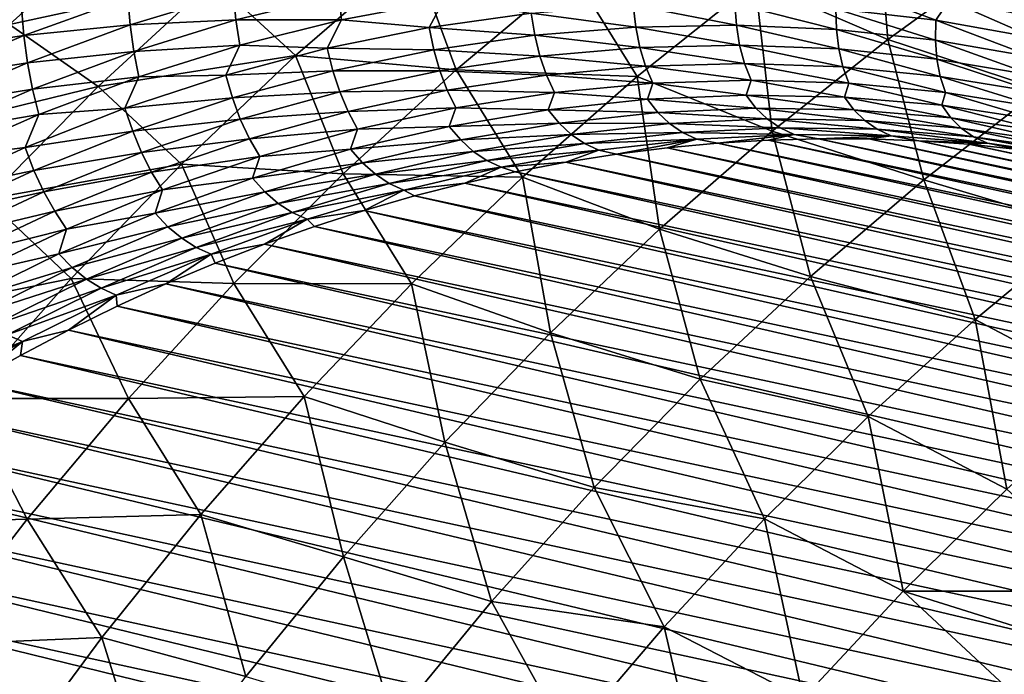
# Model space of a CAD drawing. Header units: metres. Extents: x -46 to 104, y -30 to 30.
# Tile 648 of 656: x 81.93 to 86.59, y 11.17 to 14.26. Entities that reach past the tile are written whole.
import ezdxf

# ---------------------------------------------------------------- set-up
doc = ezdxf.new("R2010")
doc.units = ezdxf.units.M
doc.layers.add('solid_26_000_502_XXX', color=7, linetype='CONTINUOUS')

msp = doc.modelspace()

# ---------------------------------------------------------------- linework, layer by layer
at = {"layer": 'solid_26_000_502_XXX'}
for points in [[(85.979675, 14.857801, 298.802795), (85.40786, 14.441493, 299.129486), (86.034302, 14.170172, 299.699677)], [(85.979675, 14.857801, 298.802795), (86.034302, 14.170172, 299.699677), (86.594772, 14.574718, 299.378784)], [(81.43924, 14.464721, 296.496094), (81.88282, 14.240701, 297.238434), (82.430168, 14.737981, 296.945038)], [(82.430168, 14.737981, 296.945038), (81.88282, 14.240701, 297.238434), (82.846809, 14.451078, 297.692139)], [(82.846809, 14.451078, 297.692139), (83.235519, 14.093591, 298.44101), (83.792282, 14.577164, 298.138214)], [(83.792282, 14.577164, 298.138214), (83.235519, 14.093591, 298.44101), (83.994598, 14.02597, 298.975769)], [(83.792282, 14.577164, 298.138214), (83.994598, 14.02597, 298.975769), (84.544502, 14.488455, 298.673737)], [(86.594772, 14.574718, 299.378784), (86.034302, 14.170172, 299.699677), (86.755775, 13.933563, 300.195984)], [(84.544502, 14.488455, 298.673737), (83.994598, 14.02597, 298.975769), (84.850273, 13.994663, 299.440063)], [(84.544502, 14.488455, 298.673737), (84.850273, 13.994663, 299.440063), (85.40786, 14.441493, 299.129486)], [(81.88282, 14.240701, 297.238434), (82.302292, 13.946943, 297.982178), (82.846809, 14.451078, 297.692139)], [(82.846809, 14.451078, 297.692139), (82.302292, 13.946943, 297.982178), (83.235519, 14.093591, 298.44101)], [(85.40786, 14.441493, 299.129486), (84.850273, 13.994663, 299.440063), (85.487518, 13.735945, 300.005005)], [(85.40786, 14.441493, 299.129486), (85.487518, 13.735945, 300.005005), (86.034302, 14.170172, 299.699677)], [(82.442253, 14.367492, 284.72052), (82.942436, 14.386938, 284.43808), (82.453163, 14.238509, 284.758148)], [(82.453163, 14.238509, 284.758148), (82.942436, 14.386938, 284.43808), (82.95359, 14.262247, 284.488007)], [(82.942436, 14.386938, 284.43808), (83.439697, 14.381371, 284.164459), (82.95359, 14.262247, 284.488007)], [(85.853989, 14.414334, 282.541809), (86.261978, 14.2621, 282.324768), (85.789268, 14.315711, 282.672485)], [(85.853989, 14.414334, 282.541809), (86.325531, 14.354634, 282.193756), (86.261978, 14.2621, 282.324768)], [(81.93959, 14.32112, 285.011688), (82.442253, 14.367492, 284.72052), (81.95076, 14.189232, 285.036377)], [(81.95076, 14.189232, 285.036377), (82.442253, 14.367492, 284.72052), (82.453163, 14.238509, 284.758148)], [(82.95359, 14.262247, 284.488007), (83.439697, 14.381371, 284.164459), (83.451736, 14.262272, 284.225952)], [(83.439697, 14.381371, 284.164459), (83.933846, 14.352622, 283.899658), (83.451736, 14.262272, 284.225952)], [(83.451736, 14.262272, 284.225952), (83.933846, 14.352622, 283.899658), (83.86692, 14.226888, 284.026611)], [(83.933846, 14.352622, 283.899658), (84.349617, 14.294545, 283.695435), (83.86692, 14.226888, 284.026611)], [(84.831779, 14.331956, 283.358765), (85.312096, 14.339018, 283.017456), (85.319092, 14.238148, 283.106201)], [(85.312096, 14.339018, 283.017456), (85.79171, 14.217406, 282.764984), (85.319092, 14.238148, 283.106201)], [(85.312096, 14.339018, 283.017456), (85.789268, 14.315711, 282.672485), (85.79171, 14.217406, 282.764984)], [(86.325531, 14.354634, 282.193756), (86.728958, 14.178331, 281.975281), (86.261978, 14.2621, 282.324768)], [(86.325531, 14.354634, 282.193756), (86.791138, 14.265081, 281.844116), (86.728958, 14.178331, 281.975281)], [(81.44693, 14.112524, 285.322449), (81.93959, 14.32112, 285.011688), (81.95076, 14.189232, 285.036377)], [(81.544434, 14.294464, 285.242584), (81.93959, 14.32112, 285.011688), (81.44693, 14.112524, 285.322449)], [(83.86692, 14.226888, 284.026611), (84.349617, 14.294545, 283.695435), (84.366104, 14.189685, 283.776642)], [(84.349617, 14.294545, 283.695435), (84.831779, 14.331956, 283.358765), (84.84346, 14.228899, 283.443726)], [(84.349617, 14.294545, 283.695435), (84.84346, 14.228899, 283.443726), (84.366104, 14.189685, 283.776642)], [(84.831779, 14.331956, 283.358765), (85.319092, 14.238148, 283.106201), (84.84346, 14.228899, 283.443726)], [(85.789268, 14.315711, 282.672485), (86.260033, 14.166729, 282.42099), (85.79171, 14.217406, 282.764984)], [(85.789268, 14.315711, 282.672485), (86.261978, 14.2621, 282.324768), (86.260033, 14.166729, 282.42099)], [(82.453163, 14.238509, 284.758148), (82.95359, 14.262247, 284.488007), (82.470459, 14.113394, 284.803619)], [(82.470459, 14.113394, 284.803619), (82.95359, 14.262247, 284.488007), (82.971382, 14.142317, 284.545258)], [(82.95359, 14.262247, 284.488007), (83.451736, 14.262272, 284.225952), (82.971382, 14.142317, 284.545258)], [(82.971382, 14.142317, 284.545258), (83.451736, 14.262272, 284.225952), (83.38501, 14.129168, 284.351318)], [(83.451736, 14.262272, 284.225952), (83.86692, 14.226888, 284.026611), (83.38501, 14.129168, 284.351318)], [(86.261978, 14.2621, 282.324768), (86.722786, 14.086255, 282.075134), (86.260033, 14.166729, 282.42099)], [(86.261978, 14.2621, 282.324768), (86.728958, 14.178331, 281.975281), (86.722786, 14.086255, 282.075134)], [(81.88282, 14.240701, 297.238434), (81.352913, 13.715061, 297.513885), (82.302292, 13.946943, 297.982178)], [(81.95076, 14.189232, 285.036377), (82.453163, 14.238509, 284.758148), (81.968147, 14.060282, 285.069397)], [(81.968147, 14.060282, 285.069397), (82.453163, 14.238509, 284.758148), (82.470459, 14.113394, 284.803619)], [(83.38501, 14.129168, 284.351318), (83.86692, 14.226888, 284.026611), (83.888313, 14.12061, 284.104004)], [(83.86692, 14.226888, 284.026611), (84.366104, 14.189685, 283.776642), (83.888313, 14.12061, 284.104004)], [(84.366104, 14.189685, 283.776642), (84.84346, 14.228899, 283.443726), (84.8629, 14.132649, 283.533356)], [(84.84346, 14.228899, 283.443726), (85.319092, 14.238148, 283.106201), (85.334259, 14.143878, 283.19928)], [(84.84346, 14.228899, 283.443726), (85.334259, 14.143878, 283.19928), (84.8629, 14.132649, 283.533356)], [(85.319092, 14.238148, 283.106201), (85.802734, 14.125459, 282.86145), (85.334259, 14.143878, 283.19928)], [(85.319092, 14.238148, 283.106201), (85.79171, 14.217406, 282.764984), (85.802734, 14.125459, 282.86145)], [(85.79171, 14.217406, 282.764984), (86.267052, 14.077441, 282.520813), (85.802734, 14.125459, 282.86145)], [(85.79171, 14.217406, 282.764984), (86.260033, 14.166729, 282.42099), (86.267052, 14.077441, 282.520813)], [(81.44693, 14.112524, 285.322449), (81.95076, 14.189232, 285.036377), (81.464828, 13.981166, 285.342438)], [(81.464828, 13.981166, 285.342438), (81.95076, 14.189232, 285.036377), (81.968147, 14.060282, 285.069397)], [(83.888313, 14.12061, 284.104004), (84.366104, 14.189685, 283.776642), (84.389915, 14.091804, 283.862823)], [(84.366104, 14.189685, 283.776642), (84.8629, 14.132649, 283.533356), (84.389915, 14.091804, 283.862823)], [(86.034302, 14.170172, 299.699677), (85.487518, 13.735945, 300.005005), (86.20472, 13.505877, 300.505615)], [(86.034302, 14.170172, 299.699677), (86.20472, 13.505877, 300.505615), (86.755775, 13.933563, 300.195984)], [(86.260033, 14.166729, 282.42099), (86.72596, 13.999955, 282.178314), (86.267052, 14.077441, 282.520813)], [(86.260033, 14.166729, 282.42099), (86.722786, 14.086255, 282.075134), (86.72596, 13.999955, 282.178314)], [(81.968147, 14.060282, 285.069397), (82.470459, 14.113394, 284.803619), (81.991623, 13.935212, 285.110474)], [(81.991623, 13.935212, 285.110474), (82.470459, 14.113394, 284.803619), (82.494072, 13.993078, 284.856628)], [(82.470459, 14.113394, 284.803619), (82.971382, 14.142317, 284.545258), (82.494072, 13.993078, 284.856628)], [(82.494072, 13.993078, 284.856628), (82.971382, 14.142317, 284.545258), (82.905197, 14.001652, 284.668762)], [(82.971382, 14.142317, 284.545258), (83.38501, 14.129168, 284.351318), (82.905197, 14.001652, 284.668762)], [(82.905197, 14.001652, 284.668762), (83.38501, 14.129168, 284.351318), (83.411392, 14.021864, 284.424988)], [(83.38501, 14.129168, 284.351318), (83.888313, 14.12061, 284.104004), (83.411392, 14.021864, 284.424988)], [(83.411392, 14.021864, 284.424988), (83.888313, 14.12061, 284.104004), (83.916595, 14.021449, 284.186768)], [(83.888313, 14.12061, 284.104004), (84.389915, 14.091804, 283.862823), (83.916595, 14.021449, 284.186768)], [(84.389915, 14.091804, 283.862823), (84.8629, 14.132649, 283.533356), (84.889877, 14.043931, 283.627075)], [(84.8629, 14.132649, 283.533356), (85.334259, 14.143878, 283.19928), (85.357422, 14.056925, 283.296051)], [(84.8629, 14.132649, 283.533356), (85.357422, 14.056925, 283.296051), (84.889877, 14.043931, 283.627075)], [(85.334259, 14.143878, 283.19928), (85.822189, 14.040578, 282.961273), (85.357422, 14.056925, 283.296051)], [(85.334259, 14.143878, 283.19928), (85.802734, 14.125459, 282.86145), (85.822189, 14.040578, 282.961273)], [(85.802734, 14.125459, 282.86145), (86.282921, 13.994933, 282.623657), (85.822189, 14.040578, 282.961273)], [(85.802734, 14.125459, 282.86145), (86.267052, 14.077441, 282.520813), (86.282921, 13.994933, 282.623657)], [(81.464828, 13.981166, 285.342438), (81.968147, 14.060282, 285.069397), (81.488693, 13.852739, 285.370911)], [(81.488693, 13.852739, 285.370911), (81.968147, 14.060282, 285.069397), (81.991623, 13.935212, 285.110474)], [(82.302292, 13.946943, 297.982178), (82.695816, 13.580698, 298.725922), (83.235519, 14.093591, 298.44101)], [(83.235519, 14.093591, 298.44101), (82.695816, 13.580698, 298.725922), (83.460701, 13.534829, 299.260803)], [(83.235519, 14.093591, 298.44101), (83.460701, 13.534829, 299.260803), (83.994598, 14.02597, 298.975769)], [(83.916595, 14.021449, 284.186768), (84.389915, 14.091804, 283.862823), (84.420815, 14.001631, 283.95343)], [(84.389915, 14.091804, 283.862823), (84.889877, 14.043931, 283.627075), (84.420815, 14.001631, 283.95343)], [(84.889877, 14.043931, 283.627075), (85.357422, 14.056925, 283.296051), (85.388763, 13.977952, 283.395599)], [(85.357422, 14.056925, 283.296051), (85.850288, 13.963391, 283.063477), (85.388763, 13.977952, 283.395599)], [(85.357422, 14.056925, 283.296051), (85.822189, 14.040578, 282.961273), (85.850288, 13.963391, 283.063477)], [(86.267052, 14.077441, 282.520813), (86.738388, 13.920114, 282.284119), (86.282921, 13.994933, 282.623657)], [(86.267052, 14.077441, 282.520813), (86.72596, 13.999955, 282.178314), (86.738388, 13.920114, 282.284119)], [(82.905197, 14.001652, 284.668762), (83.411392, 14.021864, 284.424988), (82.936623, 13.893713, 284.738678)], [(82.936623, 13.893713, 284.738678), (83.411392, 14.021864, 284.424988), (83.444206, 13.921778, 284.504333)], [(83.411392, 14.021864, 284.424988), (83.916595, 14.021449, 284.186768), (83.444206, 13.921778, 284.504333)], [(83.444206, 13.921778, 284.504333), (83.916595, 14.021449, 284.186768), (83.951485, 13.930138, 284.274323)], [(83.994598, 14.02597, 298.975769), (83.460701, 13.534829, 299.260803), (84.308205, 13.518337, 299.733795)], [(83.916595, 14.021449, 284.186768), (84.420815, 14.001631, 283.95343), (83.951485, 13.930138, 284.274323)], [(83.994598, 14.02597, 298.975769), (84.308205, 13.518337, 299.733795), (84.850273, 13.994663, 299.440063)], [(84.420815, 14.001631, 283.95343), (84.889877, 14.043931, 283.627075), (84.924553, 13.963437, 283.723938)], [(84.889877, 14.043931, 283.627075), (85.388763, 13.977952, 283.395599), (84.924553, 13.963437, 283.723938)], [(85.822189, 14.040578, 282.961273), (86.307892, 13.919796, 282.728516), (85.850288, 13.963391, 283.063477)], [(85.822189, 14.040578, 282.961273), (86.282921, 13.994933, 282.623657), (86.307892, 13.919796, 282.728516)], [(81.991623, 13.935212, 285.110474), (82.494072, 13.993078, 284.856628), (82.021072, 13.814954, 285.159302)], [(82.021072, 13.814954, 285.159302), (82.494072, 13.993078, 284.856628), (82.428787, 13.844687, 284.977997)], [(82.428787, 13.844687, 284.977997), (82.905197, 14.001652, 284.668762), (82.936623, 13.893713, 284.738678)], [(82.494072, 13.993078, 284.856628), (82.905197, 14.001652, 284.668762), (82.428787, 13.844687, 284.977997)], [(83.951485, 13.930138, 284.274323), (84.420815, 14.001631, 283.95343), (84.4589, 13.919888, 284.047638)], [(84.850273, 13.994663, 299.440063), (84.308205, 13.518337, 299.733795), (84.955658, 13.273019, 300.294067)], [(84.420815, 14.001631, 283.95343), (84.924553, 13.963437, 283.723938), (84.4589, 13.919888, 284.047638)], [(84.4589, 13.919888, 284.047638), (84.924553, 13.963437, 283.723938), (84.898087, 13.886989, 283.871307)], [(84.850273, 13.994663, 299.440063), (84.955658, 13.273019, 300.294067), (85.487518, 13.735945, 300.005005)], [(84.924553, 13.963437, 283.723938), (85.364983, 13.907109, 283.542145), (84.898087, 13.886989, 283.871307)], [(84.924553, 13.963437, 283.723938), (85.388763, 13.977952, 283.395599), (85.364983, 13.907109, 283.542145)], [(85.388763, 13.977952, 283.395599), (85.829391, 13.897724, 283.208984), (85.364983, 13.907109, 283.542145)], [(85.388763, 13.977952, 283.395599), (85.850288, 13.963391, 283.063477), (85.829391, 13.897724, 283.208984)], [(85.850288, 13.963391, 283.063477), (86.290039, 13.858858, 282.872742), (85.829391, 13.897724, 283.208984)], [(85.850288, 13.963391, 283.063477), (86.307892, 13.919796, 282.728516), (86.290039, 13.858858, 282.872742)], [(86.282921, 13.994933, 282.623657), (86.760353, 13.847281, 282.391571), (86.307892, 13.919796, 282.728516)], [(86.282921, 13.994933, 282.623657), (86.738388, 13.920114, 282.284119), (86.760353, 13.847281, 282.391571)], [(81.352913, 13.715061, 297.513885), (81.775589, 13.414517, 298.253998), (82.302292, 13.946943, 297.982178)], [(81.488693, 13.852739, 285.370911), (81.991623, 13.935212, 285.110474), (81.518364, 13.728182, 285.407684)], [(81.518364, 13.728182, 285.407684), (81.991623, 13.935212, 285.110474), (82.021072, 13.814954, 285.159302)], [(82.302292, 13.946943, 297.982178), (81.775589, 13.414517, 298.253998), (82.695816, 13.580698, 298.725922)], [(82.936623, 13.893713, 284.738678), (83.444206, 13.921778, 284.504333), (82.97403, 13.793058, 284.814636)], [(82.97403, 13.793058, 284.814636), (83.444206, 13.921778, 284.504333), (83.483162, 13.829643, 284.588806)], [(83.444206, 13.921778, 284.504333), (83.951485, 13.930138, 284.274323), (83.483162, 13.829643, 284.588806)], [(83.483162, 13.829643, 284.588806), (83.951485, 13.930138, 284.274323), (83.993057, 13.847419, 284.365845)], [(83.951485, 13.930138, 284.274323), (84.4589, 13.919888, 284.047638), (83.993057, 13.847419, 284.365845)], [(83.993057, 13.847419, 284.365845), (84.4589, 13.919888, 284.047638), (84.42997, 13.837417, 284.195587)], [(84.4589, 13.919888, 284.047638), (84.898087, 13.886989, 283.871307), (84.42997, 13.837417, 284.195587)], [(86.755775, 13.933563, 300.195984), (86.20472, 13.505877, 300.505615), (86.969795, 13.276918, 300.957367)], [(86.307892, 13.919796, 282.728516), (86.745667, 13.790617, 282.534393), (86.290039, 13.858858, 282.872742)], [(86.307892, 13.919796, 282.728516), (86.760353, 13.847281, 282.391571), (86.745667, 13.790617, 282.534393)], [(82.428787, 13.844687, 284.977997), (82.936623, 13.893713, 284.738678), (82.465302, 13.736505, 285.04425)], [(82.465302, 13.736505, 285.04425), (82.936623, 13.893713, 284.738678), (82.97403, 13.793058, 284.814636)], [(84.42997, 13.837417, 284.195587), (84.898087, 13.886989, 283.871307), (84.947067, 13.824545, 283.972626)], [(84.898087, 13.886989, 283.871307), (85.364983, 13.907109, 283.542145), (85.411629, 13.845695, 283.645325)], [(84.898087, 13.886989, 283.871307), (85.411629, 13.845695, 283.645325), (84.947067, 13.824545, 283.972626)], [(85.364983, 13.907109, 283.542145), (85.873772, 13.837529, 283.314026), (85.411629, 13.845695, 283.645325)], [(85.364983, 13.907109, 283.542145), (85.829391, 13.897724, 283.208984), (85.873772, 13.837529, 283.314026)], [(85.829391, 13.897724, 283.208984), (86.332222, 13.800068, 282.979645), (85.873772, 13.837529, 283.314026)], [(85.829391, 13.897724, 283.208984), (86.290039, 13.858858, 282.872742), (86.332222, 13.800068, 282.979645)], [(81.957077, 13.658699, 285.278229), (82.428787, 13.844687, 284.977997), (82.465302, 13.736505, 285.04425)], [(82.021072, 13.814954, 285.159302), (82.428787, 13.844687, 284.977997), (81.957077, 13.658699, 285.278229)], [(82.97403, 13.793058, 284.814636), (83.483162, 13.829643, 284.588806), (83.01709, 13.700419, 284.896088)], [(83.01709, 13.700419, 284.896088), (83.483162, 13.829643, 284.588806), (83.528267, 13.746224, 284.677673)], [(83.483162, 13.829643, 284.588806), (83.993057, 13.847419, 284.365845), (83.528267, 13.746224, 284.677673)], [(83.528267, 13.746224, 284.677673), (83.993057, 13.847419, 284.365845), (83.961914, 13.758529, 284.514099)], [(83.993057, 13.847419, 284.365845), (84.42997, 13.837417, 284.195587), (83.961914, 13.758529, 284.514099)], [(83.961914, 13.758529, 284.514099), (84.42997, 13.837417, 284.195587), (84.481346, 13.774134, 284.295044)], [(84.42997, 13.837417, 284.195587), (84.947067, 13.824545, 283.972626), (84.481346, 13.774134, 284.295044)], [(84.481346, 13.774134, 284.295044), (84.947067, 13.824545, 283.972626), (85.002319, 13.771964, 284.075378)], [(84.947067, 13.824545, 283.972626), (85.411629, 13.845695, 283.645325), (85.465096, 13.793911, 283.749481)], [(84.947067, 13.824545, 283.972626), (85.465096, 13.793911, 283.749481), (85.002319, 13.771964, 284.075378)], [(85.411629, 13.845695, 283.645325), (85.925499, 13.786685, 283.419617), (85.465096, 13.793911, 283.749481)], [(85.411629, 13.845695, 283.645325), (85.873772, 13.837529, 283.314026), (85.925499, 13.786685, 283.419617)], [(85.873772, 13.837529, 283.314026), (86.382271, 13.750306, 283.086639), (85.925499, 13.786685, 283.419617)], [(85.873772, 13.837529, 283.314026), (86.332222, 13.800068, 282.979645), (86.382271, 13.750306, 283.086639)], [(86.290039, 13.858858, 282.872742), (86.785736, 13.733413, 282.643066), (86.332222, 13.800068, 282.979645)], [(86.290039, 13.858858, 282.872742), (86.745667, 13.790617, 282.534393), (86.785736, 13.733413, 282.643066)], [(81.518364, 13.728182, 285.407684), (82.021072, 13.814954, 285.159302), (81.553665, 13.608422, 285.452454)], [(81.553665, 13.608422, 285.452454), (82.021072, 13.814954, 285.159302), (81.957077, 13.658699, 285.278229)], [(82.465302, 13.736505, 285.04425), (82.97403, 13.793058, 284.814636), (82.507339, 13.635637, 285.116852)], [(82.507339, 13.635637, 285.116852), (82.97403, 13.793058, 284.814636), (83.01709, 13.700419, 284.896088)], [(85.002319, 13.771964, 284.075378), (85.465096, 13.793911, 283.749481), (85.52562, 13.752161, 283.853516)], [(85.465096, 13.793911, 283.749481), (85.984848, 13.745552, 283.524597), (85.52562, 13.752161, 283.853516)], [(85.465096, 13.793911, 283.749481), (85.925499, 13.786685, 283.419617), (85.984848, 13.745552, 283.524597)], [(85.925499, 13.786685, 283.419617), (86.440483, 13.709885, 283.192566), (85.984848, 13.745552, 283.524597)], [(85.925499, 13.786685, 283.419617), (86.382271, 13.750306, 283.086639), (86.440483, 13.709885, 283.192566)], [(86.332222, 13.800068, 282.979645), (86.834175, 13.684872, 282.751465), (86.382271, 13.750306, 283.086639)], [(86.332222, 13.800068, 282.979645), (86.785736, 13.733413, 282.643066), (86.834175, 13.684872, 282.751465)], [(81.957077, 13.658699, 285.278229), (82.465302, 13.736505, 285.04425), (81.998695, 13.550665, 285.340851)], [(81.998695, 13.550665, 285.340851), (82.465302, 13.736505, 285.04425), (82.507339, 13.635637, 285.116852)], [(83.01709, 13.700419, 284.896088), (83.528267, 13.746224, 284.677673), (83.065781, 13.616577, 284.98233)], [(83.065781, 13.616577, 284.98233), (83.528267, 13.746224, 284.677673), (83.495209, 13.65054, 284.825989)], [(83.495209, 13.65054, 284.825989), (83.961914, 13.758529, 284.514099), (84.015732, 13.694599, 284.611694)], [(83.528267, 13.746224, 284.677673), (83.961914, 13.758529, 284.514099), (83.495209, 13.65054, 284.825989)], [(83.961914, 13.758529, 284.514099), (84.481346, 13.774134, 284.295044), (84.015732, 13.694599, 284.611694)], [(84.015732, 13.694599, 284.611694), (84.481346, 13.774134, 284.295044), (84.538429, 13.720904, 284.396362)], [(84.481346, 13.774134, 284.295044), (85.002319, 13.771964, 284.075378), (84.538429, 13.720904, 284.396362)], [(84.538429, 13.720904, 284.396362), (85.002319, 13.771964, 284.075378), (85.064049, 13.729694, 284.178406)], [(85.487518, 13.735945, 300.005005), (84.955658, 13.273019, 300.294067), (85.668564, 13.048704, 300.798889)], [(85.002319, 13.771964, 284.075378), (85.52562, 13.752161, 283.853516), (85.064049, 13.729694, 284.178406)], [(85.064049, 13.729694, 284.178406), (85.52562, 13.752161, 283.853516), (85.592194, 13.720752, 283.957001)], [(85.487518, 13.735945, 300.005005), (85.668564, 13.048704, 300.798889), (86.20472, 13.505877, 300.505615)], [(85.52562, 13.752161, 283.853516), (86.050804, 13.71447, 283.628571), (85.592194, 13.720752, 283.957001)], [(85.52562, 13.752161, 283.853516), (85.984848, 13.745552, 283.524597), (86.050804, 13.71447, 283.628571)], [(85.984848, 13.745552, 283.524597), (86.505852, 13.679179, 283.297058), (86.050804, 13.71447, 283.628571)], [(85.984848, 13.745552, 283.524597), (86.440483, 13.709885, 283.192566), (86.505852, 13.679179, 283.297058)], [(86.382271, 13.750306, 283.086639), (86.891296, 13.645256, 282.858337), (86.440483, 13.709885, 283.192566)], [(86.382271, 13.750306, 283.086639), (86.834175, 13.684872, 282.751465), (86.891296, 13.645256, 282.858337)], [(82.507339, 13.635637, 285.116852), (83.01709, 13.700419, 284.896088), (82.554535, 13.542812, 285.195343)], [(82.554535, 13.542812, 285.195343), (83.01709, 13.700419, 284.896088), (83.065781, 13.616577, 284.98233)], [(83.495209, 13.65054, 284.825989), (84.015732, 13.694599, 284.611694), (83.551491, 13.58616, 284.921722)], [(83.551491, 13.58616, 284.921722), (84.015732, 13.694599, 284.611694), (84.074677, 13.640869, 284.711578)], [(84.015732, 13.694599, 284.611694), (84.538429, 13.720904, 284.396362), (84.074677, 13.640869, 284.711578)], [(84.074677, 13.640869, 284.711578), (84.538429, 13.720904, 284.396362), (84.601387, 13.678212, 284.498444)], [(84.538429, 13.720904, 284.396362), (85.064049, 13.729694, 284.178406), (84.601387, 13.678212, 284.498444)], [(84.601387, 13.678212, 284.498444), (85.064049, 13.729694, 284.178406), (85.131256, 13.698009, 284.281403)], [(84.601387, 13.678212, 284.498444), (85.131256, 13.698009, 284.281403), (84.669243, 13.646303, 284.600922)], [(84.669243, 13.646303, 284.600922), (85.131256, 13.698009, 284.281403), (84.752106, 13.62695, 284.695648)], [(85.131256, 13.698009, 284.281403), (84.991287, 13.656992, 284.530884), (84.752106, 13.62695, 284.695648)], [(85.131256, 13.698009, 284.281403), (85.230339, 13.679287, 284.364685), (84.991287, 13.656992, 284.530884)], [(85.064049, 13.729694, 284.178406), (85.592194, 13.720752, 283.957001), (85.131256, 13.698009, 284.281403)], [(85.131256, 13.698009, 284.281403), (85.592194, 13.720752, 283.957001), (85.230339, 13.679287, 284.364685)], [(85.592194, 13.720752, 283.957001), (85.469078, 13.693821, 284.197205), (85.230339, 13.679287, 284.364685)], [(85.230339, 13.679287, 284.364685), (85.469078, 13.693821, 284.197205), (93.898575, 11.844624, 296.479675)], [(85.592194, 13.720752, 283.957001), (85.707336, 13.700581, 284.028534), (85.469078, 13.693821, 284.197205)], [(85.469078, 13.693821, 284.197205), (85.707336, 13.700581, 284.028534), (94.145416, 11.858291, 296.306244)], [(85.469078, 13.693821, 284.197205), (94.145416, 11.858291, 296.306244), (93.898575, 11.844624, 296.479675)], [(85.592194, 13.720752, 283.957001), (86.050804, 13.71447, 283.628571), (85.707336, 13.700581, 284.028534)], [(86.050804, 13.71447, 283.628571), (85.944946, 13.699563, 283.858826), (85.707336, 13.700581, 284.028534)], [(85.707336, 13.700581, 284.028534), (94.391739, 11.864027, 296.131622), (94.145416, 11.858291, 296.306244)], [(85.707336, 13.700581, 284.028534), (85.944946, 13.699563, 283.858826), (94.391739, 11.864027, 296.131622)], [(86.050804, 13.71447, 283.628571), (86.181725, 13.690769, 283.688171), (85.944946, 13.699563, 283.858826)], [(85.944946, 13.699563, 283.858826), (94.637367, 11.861828, 295.955963), (94.391739, 11.864027, 296.131622)], [(85.944946, 13.699563, 283.858826), (86.181725, 13.690769, 283.688171), (94.637367, 11.861828, 295.955963)], [(86.050804, 13.71447, 283.628571), (86.505852, 13.679179, 283.297058), (86.181725, 13.690769, 283.688171)], [(86.181725, 13.690769, 283.688171), (94.882126, 11.851694, 295.779358), (94.637367, 11.861828, 295.955963)], [(86.181725, 13.690769, 283.688171), (86.417503, 13.674204, 283.516724), (94.882126, 11.851694, 295.779358)], [(86.505852, 13.679179, 283.297058), (86.417503, 13.674204, 283.516724), (86.181725, 13.690769, 283.688171)], [(86.440483, 13.709885, 283.192566), (86.956085, 13.614977, 282.963318), (86.505852, 13.679179, 283.297058)], [(86.440483, 13.709885, 283.192566), (86.891296, 13.645256, 282.858337), (86.956085, 13.614977, 282.963318)], [(81.491348, 13.444197, 285.568604), (81.957077, 13.658699, 285.278229), (81.998695, 13.550665, 285.340851)], [(81.553665, 13.608422, 285.452454), (81.957077, 13.658699, 285.278229), (81.491348, 13.444197, 285.568604)], [(83.031113, 13.513746, 285.130371), (83.495209, 13.65054, 284.825989), (83.551491, 13.58616, 284.921722)], [(83.065781, 13.616577, 284.98233), (83.495209, 13.65054, 284.825989), (83.031113, 13.513746, 285.130371)], [(83.551491, 13.58616, 284.921722), (84.074677, 13.640869, 284.711578), (83.612335, 13.532078, 285.020203)], [(83.612335, 13.532078, 285.020203), (84.074677, 13.640869, 284.711578), (84.138901, 13.597856, 284.812714)], [(84.074677, 13.640869, 284.711578), (84.601387, 13.678212, 284.498444), (84.138901, 13.597856, 284.812714)], [(84.138901, 13.597856, 284.812714), (84.601387, 13.678212, 284.498444), (84.669243, 13.646303, 284.600922)], [(84.138901, 13.597856, 284.812714), (84.669243, 13.646303, 284.600922), (84.207413, 13.565774, 284.914673)], [(84.207413, 13.565774, 284.914673), (84.669243, 13.646303, 284.600922), (84.51297, 13.589184, 284.858887)], [(84.669243, 13.646303, 284.600922), (84.752106, 13.62695, 284.695648), (84.51297, 13.589184, 284.858887)], [(84.752106, 13.62695, 284.695648), (84.991287, 13.656992, 284.530884), (93.40403, 11.793537, 296.82251)], [(84.991287, 13.656992, 284.530884), (85.230339, 13.679287, 284.364685), (93.651382, 11.823033, 296.651794)], [(84.991287, 13.656992, 284.530884), (93.651382, 11.823033, 296.651794), (93.40403, 11.793537, 296.82251)], [(85.230339, 13.679287, 284.364685), (93.898575, 11.844624, 296.479675), (93.651382, 11.823033, 296.651794)], [(86.505852, 13.679179, 283.297058), (86.652115, 13.649879, 283.344604), (86.417503, 13.674204, 283.516724)], [(86.417503, 13.674204, 283.516724), (95.125847, 11.833633, 295.601959), (94.882126, 11.851694, 295.779358)], [(86.417503, 13.674204, 283.516724), (86.652115, 13.649879, 283.344604), (95.125847, 11.833633, 295.601959)], [(86.505852, 13.679179, 283.297058), (86.956085, 13.614977, 282.963318), (86.652115, 13.649879, 283.344604)], [(81.998695, 13.550665, 285.340851), (82.507339, 13.635637, 285.116852), (82.04538, 13.44994, 285.410156)], [(82.04538, 13.44994, 285.410156), (82.507339, 13.635637, 285.116852), (82.554535, 13.542812, 285.195343)], [(82.554535, 13.542812, 285.195343), (83.065781, 13.616577, 284.98233), (82.606827, 13.458823, 285.278961)], [(82.606827, 13.458823, 285.278961), (83.065781, 13.616577, 284.98233), (83.031113, 13.513746, 285.130371)], [(83.612335, 13.532078, 285.020203), (84.138901, 13.597856, 284.812714), (83.677834, 13.488841, 285.120361)], [(83.677834, 13.488841, 285.120361), (84.138901, 13.597856, 284.812714), (84.207413, 13.565774, 284.914673)], [(84.51297, 13.589184, 284.858887), (84.752106, 13.62695, 284.695648), (93.156677, 11.756155, 296.991669)], [(84.752106, 13.62695, 284.695648), (93.40403, 11.793537, 296.82251), (93.156677, 11.756155, 296.991669)], [(81.491348, 13.444197, 285.568604), (81.998695, 13.550665, 285.340851), (81.538078, 13.336698, 285.627716)], [(81.538078, 13.336698, 285.627716), (81.998695, 13.550665, 285.340851), (82.04538, 13.44994, 285.410156)], [(81.775589, 13.414517, 298.253998), (82.174416, 13.039673, 298.99231), (82.695816, 13.580698, 298.725922)], [(82.695816, 13.580698, 298.725922), (82.174416, 13.039673, 298.99231), (82.944, 13.016138, 299.528168)], [(82.695816, 13.580698, 298.725922), (82.944, 13.016138, 299.528168), (83.460701, 13.534829, 299.260803)], [(83.031113, 13.513746, 285.130371), (83.551491, 13.58616, 284.921722), (83.089897, 13.449109, 285.224274)], [(83.089897, 13.449109, 285.224274), (83.551491, 13.58616, 284.921722), (83.612335, 13.532078, 285.020203)], [(83.677834, 13.488841, 285.120361), (84.207413, 13.565774, 284.914673), (83.747017, 13.456641, 285.221832)], [(83.747017, 13.456641, 285.221832), (84.207413, 13.565774, 284.914673), (84.035507, 13.490595, 285.180267)], [(84.207413, 13.565774, 284.914673), (84.27404, 13.543721, 285.020447), (84.035507, 13.490595, 285.180267)], [(84.207413, 13.565774, 284.914673), (84.51297, 13.589184, 284.858887), (84.27404, 13.543721, 285.020447)], [(84.27404, 13.543721, 285.020447), (84.51297, 13.589184, 284.858887), (92.909508, 11.710914, 297.15918)], [(84.51297, 13.589184, 284.858887), (93.156677, 11.756155, 296.991669), (92.909508, 11.710914, 297.15918)], [(82.04538, 13.44994, 285.410156), (82.554535, 13.542812, 285.195343), (82.096733, 13.357246, 285.485718)], [(82.096733, 13.357246, 285.485718), (82.554535, 13.542812, 285.195343), (82.606827, 13.458823, 285.278961)], [(82.5709, 13.34852, 285.426453), (83.031113, 13.513746, 285.130371), (83.089897, 13.449109, 285.224274)], [(82.606827, 13.458823, 285.278961), (83.031113, 13.513746, 285.130371), (82.5709, 13.34852, 285.426453)], [(83.460701, 13.534829, 299.260803), (82.944, 13.016138, 299.528168), (83.78289, 13.01361, 300.01004)], [(83.089897, 13.449109, 285.224274), (83.612335, 13.532078, 285.020203), (83.152657, 13.394825, 285.32135)], [(83.152657, 13.394825, 285.32135), (83.612335, 13.532078, 285.020203), (83.677834, 13.488841, 285.120361)], [(83.460701, 13.534829, 299.260803), (83.78289, 13.01361, 300.01004), (84.308205, 13.518337, 299.733795)], [(84.308205, 13.518337, 299.733795), (83.78289, 13.01361, 300.01004), (84.439911, 12.782437, 300.566254)], [(84.035507, 13.490595, 285.180267), (84.27404, 13.543721, 285.020447), (92.662697, 11.657845, 297.324921)], [(84.27404, 13.543721, 285.020447), (92.909508, 11.710914, 297.15918), (92.662697, 11.657845, 297.324921)], [(84.308205, 13.518337, 299.733795), (84.439911, 12.782437, 300.566254), (84.955658, 13.273019, 300.294067)], [(86.20472, 13.505877, 300.505615), (85.668564, 13.048704, 300.798889), (86.448448, 12.845443, 301.245087)], [(86.20472, 13.505877, 300.505615), (86.448448, 12.845443, 301.245087), (86.969795, 13.276918, 300.957367)], [(82.096733, 13.357246, 285.485718), (82.606827, 13.458823, 285.278961), (82.152641, 13.273386, 285.566772)], [(82.152641, 13.273386, 285.566772), (82.606827, 13.458823, 285.278961), (82.5709, 13.34852, 285.426453)], [(83.152657, 13.394825, 285.32135), (83.677834, 13.488841, 285.120361), (83.219437, 13.351466, 285.420563)], [(83.219437, 13.351466, 285.420563), (83.677834, 13.488841, 285.120361), (83.747017, 13.456641, 285.221832)], [(83.219437, 13.351466, 285.420563), (83.747017, 13.456641, 285.221832), (83.289299, 13.3192, 285.521545)], [(83.289299, 13.3192, 285.521545), (83.747017, 13.456641, 285.221832), (83.560287, 13.361511, 285.49411)], [(83.747017, 13.456641, 285.221832), (83.797531, 13.429844, 285.338196), (83.560287, 13.361511, 285.49411)], [(83.747017, 13.456641, 285.221832), (84.035507, 13.490595, 285.180267), (83.797531, 13.429844, 285.338196)], [(83.797531, 13.429844, 285.338196), (84.035507, 13.490595, 285.180267), (92.416412, 11.596986, 297.488739)], [(84.035507, 13.490595, 285.180267), (92.662697, 11.657845, 297.324921), (92.416412, 11.596986, 297.488739)], [(81.775589, 13.414517, 298.253998), (81.267906, 12.855019, 298.506989), (82.174416, 13.039673, 298.99231)], [(81.538078, 13.336698, 285.627716), (82.04538, 13.44994, 285.410156), (81.589409, 13.236467, 285.693787)], [(81.589409, 13.236467, 285.693787), (82.04538, 13.44994, 285.410156), (82.096733, 13.357246, 285.485718)], [(82.5709, 13.34852, 285.426453), (83.089897, 13.449109, 285.224274), (82.632202, 13.283822, 285.518555)], [(82.632202, 13.283822, 285.518555), (83.089897, 13.449109, 285.224274), (83.152657, 13.394825, 285.32135)], [(83.560287, 13.361511, 285.49411), (83.797531, 13.429844, 285.338196), (92.17083, 11.52838, 297.650543)], [(83.797531, 13.429844, 285.338196), (92.416412, 11.596986, 297.488739), (92.17083, 11.52838, 297.650543)], [(82.632202, 13.283822, 285.518555), (83.152657, 13.394825, 285.32135), (82.696884, 13.229485, 285.614227)], [(82.696884, 13.229485, 285.614227), (83.152657, 13.394825, 285.32135), (83.219437, 13.351466, 285.420563)], [(83.289299, 13.3192, 285.521545), (83.560287, 13.361511, 285.49411), (83.323959, 13.285648, 285.647888)], [(83.323959, 13.285648, 285.647888), (83.560287, 13.361511, 285.49411), (91.926132, 11.452077, 297.810211)], [(83.560287, 13.361511, 285.49411), (92.17083, 11.52838, 297.650543), (91.926132, 11.452077, 297.810211)], [(81.589409, 13.236467, 285.693787), (82.096733, 13.357246, 285.485718), (81.64492, 13.14422, 285.766449)], [(81.64492, 13.14422, 285.766449), (82.096733, 13.357246, 285.485718), (82.152641, 13.273386, 285.566772)], [(82.115829, 13.155314, 285.713409), (82.5709, 13.34852, 285.426453), (82.632202, 13.283822, 285.518555)], [(82.152641, 13.273386, 285.566772), (82.5709, 13.34852, 285.426453), (82.115829, 13.155314, 285.713409)], [(82.696884, 13.229485, 285.614227), (83.219437, 13.351466, 285.420563), (82.764969, 13.186105, 285.712524)], [(82.764969, 13.186105, 285.712524), (83.219437, 13.351466, 285.420563), (83.289299, 13.3192, 285.521545)], [(82.764969, 13.186105, 285.712524), (83.289299, 13.3192, 285.521545), (82.835518, 13.153823, 285.813019)], [(82.835518, 13.153823, 285.813019), (83.289299, 13.3192, 285.521545), (83.088707, 13.202309, 285.799469)], [(83.289299, 13.3192, 285.521545), (83.323959, 13.285648, 285.647888), (83.088707, 13.202309, 285.799469)], [(81.64492, 13.14422, 285.766449), (82.152641, 13.273386, 285.566772), (81.704445, 13.060761, 285.845032)], [(81.704445, 13.060761, 285.845032), (82.152641, 13.273386, 285.566772), (82.115829, 13.155314, 285.713409)], [(82.115829, 13.155314, 285.713409), (82.632202, 13.283822, 285.518555), (82.179657, 13.090749, 285.803711)], [(82.179657, 13.090749, 285.803711), (82.632202, 13.283822, 285.518555), (82.696884, 13.229485, 285.614227)], [(83.088707, 13.202309, 285.799469), (83.323959, 13.285648, 285.647888), (91.682487, 11.36813, 297.967651)], [(83.323959, 13.285648, 285.647888), (91.926132, 11.452077, 297.810211), (91.682487, 11.36813, 297.967651)], [(84.955658, 13.273019, 300.294067), (84.439911, 12.782437, 300.566254), (85.148575, 12.563113, 301.075073)], [(84.955658, 13.273019, 300.294067), (85.148575, 12.563113, 301.075073), (85.668564, 13.048704, 300.798889)], [(86.969795, 13.276918, 300.957367), (86.448448, 12.845443, 301.245087), (87.104248, 12.498791, 301.734802)], [(82.179657, 13.090749, 285.803711), (82.696884, 13.229485, 285.614227), (82.246277, 13.036507, 285.898041)], [(82.246277, 13.036507, 285.898041), (82.696884, 13.229485, 285.614227), (82.764969, 13.186105, 285.712524)], [(82.246277, 13.036507, 285.898041), (82.764969, 13.186105, 285.712524), (82.315659, 12.993204, 285.995392)], [(82.315659, 12.993204, 285.995392), (82.764969, 13.186105, 285.712524), (82.835518, 13.153823, 285.813019)], [(82.835518, 13.153823, 285.813019), (83.088707, 13.202309, 285.799469), (82.854706, 13.111554, 285.948669)], [(82.854706, 13.111554, 285.948669), (83.088707, 13.202309, 285.799469), (91.440063, 11.276598, 298.122742)], [(83.088707, 13.202309, 285.799469), (91.682487, 11.36813, 297.967651), (91.440063, 11.276598, 298.122742)], [(81.667145, 12.934656, 285.990417), (82.115829, 13.155314, 285.713409), (82.179657, 13.090749, 285.803711)], [(81.704445, 13.060761, 285.845032), (82.115829, 13.155314, 285.713409), (81.667145, 12.934656, 285.990417)], [(82.315659, 12.993204, 285.995392), (82.835518, 13.153823, 285.813019), (82.386887, 12.960961, 286.095428)], [(82.386887, 12.960961, 286.095428), (82.835518, 13.153823, 285.813019), (82.622131, 13.013451, 286.095459)], [(82.835518, 13.153823, 285.813019), (82.854706, 13.111554, 285.948669), (82.622131, 13.013451, 286.095459)], [(81.667145, 12.934656, 285.990417), (82.179657, 13.090749, 285.803711), (81.733498, 12.870416, 286.07901)], [(81.733498, 12.870416, 286.07901), (82.179657, 13.090749, 285.803711), (82.246277, 13.036507, 285.898041)], [(82.622131, 13.013451, 286.095459), (82.854706, 13.111554, 285.948669), (91.199036, 11.177546, 298.27536)], [(82.854706, 13.111554, 285.948669), (91.440063, 11.276598, 298.122742), (91.199036, 11.177546, 298.27536)], [(81.267906, 12.855019, 298.506989), (81.672523, 12.471768, 299.239502), (82.174416, 13.039673, 298.99231)], [(82.174416, 13.039673, 298.99231), (81.672523, 12.471768, 299.239502), (82.445656, 12.471065, 299.777283)], [(81.733498, 12.870416, 286.07901), (82.246277, 13.036507, 285.898041), (81.80204, 12.816416, 286.171997)], [(81.80204, 12.816416, 286.171997), (82.246277, 13.036507, 285.898041), (82.315659, 12.993204, 285.995392)], [(82.174416, 13.039673, 298.99231), (82.445656, 12.471065, 299.777283), (82.944, 13.016138, 299.528168)], [(85.668564, 13.048704, 300.798889), (85.148575, 12.563113, 301.075073), (85.942001, 12.38675, 301.516846)], [(85.668564, 13.048704, 300.798889), (85.942001, 12.38675, 301.516846), (86.448448, 12.845443, 301.245087)], [(81.80204, 12.816416, 286.171997), (82.315659, 12.993204, 285.995392), (81.872726, 12.77329, 286.268463)], [(81.872726, 12.77329, 286.268463), (82.315659, 12.993204, 285.995392), (82.386887, 12.960961, 286.095428)], [(82.386887, 12.960961, 286.095428), (82.622131, 13.013451, 286.095459), (82.391144, 12.908069, 286.239685)], [(82.391144, 12.908069, 286.239685), (82.622131, 13.013451, 286.095459), (90.959579, 11.071045, 298.425415)], [(82.944, 13.016138, 299.528168), (82.445656, 12.471065, 299.777283), (83.275543, 12.481639, 300.268127)], [(82.622131, 13.013451, 286.095459), (91.199036, 11.177546, 298.27536), (90.959579, 11.071045, 298.425415)], [(82.944, 13.016138, 299.528168), (83.275543, 12.481639, 300.268127), (83.78289, 13.01361, 300.01004)], [(83.78289, 13.01361, 300.01004), (83.275543, 12.481639, 300.268127), (83.941444, 12.265306, 300.820923)], [(83.78289, 13.01361, 300.01004), (83.941444, 12.265306, 300.820923), (84.439911, 12.782437, 300.566254)], [(81.872726, 12.77329, 286.268463), (82.386887, 12.960961, 286.095428), (81.944633, 12.741137, 286.368011)], [(81.944633, 12.741137, 286.368011), (82.386887, 12.960961, 286.095428), (82.161911, 12.795485, 286.381226)], [(82.386887, 12.960961, 286.095428), (82.391144, 12.908069, 286.239685), (82.161911, 12.795485, 286.381226)], [(82.161911, 12.795485, 286.381226), (82.391144, 12.908069, 286.239685), (90.721855, 10.957169, 298.572784)], [(82.391144, 12.908069, 286.239685), (90.959579, 11.071045, 298.425415), (90.721855, 10.957169, 298.572784)], [(86.448448, 12.845443, 301.245087), (85.942001, 12.38675, 301.516846), (86.597679, 12.043112, 302.007263)], [(86.448448, 12.845443, 301.245087), (86.597679, 12.043112, 302.007263), (87.104248, 12.498791, 301.734802)], [(81.437378, 12.526958, 286.530975), (81.872726, 12.77329, 286.268463), (81.944633, 12.741137, 286.368011)], [(81.934608, 12.675783, 286.52005), (82.161911, 12.795485, 286.381226), (90.486031, 10.835999, 298.717346)], [(81.944633, 12.741137, 286.368011), (82.161911, 12.795485, 286.381226), (81.934608, 12.675783, 286.52005)], [(82.161911, 12.795485, 286.381226), (90.721855, 10.957169, 298.572784), (90.486031, 10.835999, 298.717346)], [(84.439911, 12.782437, 300.566254), (83.941444, 12.265306, 300.820923), (84.64595, 12.050237, 301.333527)], [(84.439911, 12.782437, 300.566254), (84.64595, 12.050237, 301.333527), (85.148575, 12.563113, 301.075073)], [(81.437378, 12.526958, 286.530975), (81.944633, 12.741137, 286.368011), (81.509964, 12.494946, 286.630066)], [(81.509964, 12.494946, 286.630066), (81.944633, 12.741137, 286.368011), (81.709396, 12.549048, 286.655975)], [(81.944633, 12.741137, 286.368011), (81.934608, 12.675783, 286.52005), (81.709396, 12.549048, 286.655975)], [(81.709396, 12.549048, 286.655975), (81.934608, 12.675783, 286.52005), (90.252289, 10.707623, 298.85907)], [(81.934608, 12.675783, 286.52005), (90.486031, 10.835999, 298.717346), (90.252289, 10.707623, 298.85907)], [(81.486435, 12.415374, 286.78894), (81.709396, 12.549048, 286.655975), (90.020775, 10.572128, 298.997772)], [(81.709396, 12.549048, 286.655975), (90.252289, 10.707623, 298.85907), (90.020775, 10.572128, 298.997772)], [(85.148575, 12.563113, 301.075073), (84.64595, 12.050237, 301.333527), (85.451584, 11.901873, 301.772064)], [(85.148575, 12.563113, 301.075073), (85.451584, 11.901873, 301.772064), (85.942001, 12.38675, 301.516846)], [(82.445656, 12.471065, 299.777283), (82.787331, 11.923647, 300.507507), (83.275543, 12.481639, 300.268127)], [(83.275543, 12.481639, 300.268127), (82.787331, 11.923647, 300.507507), (83.461388, 11.722795, 301.057495)], [(83.275543, 12.481639, 300.268127), (83.461388, 11.722795, 301.057495), (83.941444, 12.265306, 300.820923)], [(81.672523, 12.471768, 299.239502), (81.191307, 11.878297, 299.466949), (81.966805, 11.900834, 300.007599)], [(81.672523, 12.471768, 299.239502), (81.966805, 11.900834, 300.007599), (82.445656, 12.471065, 299.777283)], [(82.445656, 12.471065, 299.777283), (81.966805, 11.900834, 300.007599), (82.787331, 11.923647, 300.507507)], [(81.265892, 12.274857, 286.918854), (81.486435, 12.415374, 286.78894), (89.791664, 10.429613, 299.133392)], [(81.486435, 12.415374, 286.78894), (90.020775, 10.572128, 298.997772), (89.791664, 10.429613, 299.133392)], [(85.942001, 12.38675, 301.516846), (85.451584, 11.901873, 301.772064), (86.107353, 11.560725, 302.262909)], [(85.942001, 12.38675, 301.516846), (86.107353, 11.560725, 302.262909), (86.597679, 12.043112, 302.007263)], [(81.047928, 12.127598, 287.045593), (81.265892, 12.274857, 286.918854), (89.565117, 10.280177, 299.265869)], [(81.265892, 12.274857, 286.918854), (89.791664, 10.429613, 299.133392), (89.565117, 10.280177, 299.265869)], [(83.941444, 12.265306, 300.820923), (83.461388, 11.722795, 301.057495), (84.16188, 11.511275, 301.573669)], [(83.941444, 12.265306, 300.820923), (84.16188, 11.511275, 301.573669), (84.64595, 12.050237, 301.333527)], [(80.832695, 11.973706, 287.169098), (81.047928, 12.127598, 287.045593), (89.341293, 10.123928, 299.39502)], [(81.047928, 12.127598, 287.045593), (89.565117, 10.280177, 299.265869), (89.341293, 10.123928, 299.39502)], [(84.64595, 12.050237, 301.333527), (84.16188, 11.511275, 301.573669), (84.97831, 11.391901, 302.010162)], [(84.64595, 12.050237, 301.333527), (84.97831, 11.391901, 302.010162), (85.451584, 11.901873, 301.772064)], [(87.120422, 11.560428, 302.527435), (86.597679, 12.043112, 302.007263), (86.107353, 11.560725, 302.262909)], [(80.620361, 11.813293, 287.289276), (80.832695, 11.973706, 287.169098), (89.120354, 9.960975, 299.520844)], [(80.832695, 11.973706, 287.169098), (89.341293, 10.123928, 299.39502), (89.120354, 9.960975, 299.520844)], [(81.966805, 11.900834, 300.007599), (82.319366, 11.340915, 300.7276), (82.787331, 11.923647, 300.507507)], [(82.787331, 11.923647, 300.507507), (82.319366, 11.340915, 300.7276), (83.000816, 11.156124, 301.275452)], [(82.787331, 11.923647, 300.507507), (83.000816, 11.156124, 301.275452), (83.461388, 11.722795, 301.057495)], [(81.191307, 11.878297, 299.466949), (81.508514, 11.306728, 300.218567), (81.966805, 11.900834, 300.007599)], [(81.966805, 11.900834, 300.007599), (81.508514, 11.306728, 300.218567), (82.319366, 11.340915, 300.7276)], [(85.451584, 11.901873, 301.772064), (84.97831, 11.391901, 302.010162), (85.634407, 11.052758, 302.50116)], [(85.451584, 11.901873, 301.772064), (85.634407, 11.052758, 302.50116), (86.107353, 11.560725, 302.262909)], [(80.411072, 11.646476, 287.406036), (80.620361, 11.813293, 287.289276), (88.902451, 9.791432, 299.643219)], [(80.620361, 11.813293, 287.289276), (89.120354, 9.960975, 299.520844), (88.902451, 9.791432, 299.643219)], [(83.461388, 11.722795, 301.057495), (83.000816, 11.156124, 301.275452), (83.697495, 10.947485, 301.794922)], [(83.461388, 11.722795, 301.057495), (83.697495, 10.947485, 301.794922), (84.16188, 11.511275, 301.573669)], [(80.204979, 11.473374, 287.519257), (80.411072, 11.646476, 287.406036), (88.687744, 9.615422, 299.762024)], [(80.411072, 11.646476, 287.406036), (88.902451, 9.791432, 299.643219), (88.687744, 9.615422, 299.762024)], [(86.632118, 11.071043, 302.780273), (86.107353, 11.560725, 302.262909), (85.634407, 11.052758, 302.50116)], [(86.874069, 11.319074, 302.656067), (87.120422, 11.560428, 302.527435), (86.107353, 11.560725, 302.262909)], [(86.632118, 11.071043, 302.780273), (86.874069, 11.319074, 302.656067), (86.107353, 11.560725, 302.262909)], [(84.16188, 11.511275, 301.573669), (83.697495, 10.947485, 301.794922), (84.523239, 10.857983, 302.230591)], [(84.16188, 11.511275, 301.573669), (84.523239, 10.857983, 302.230591), (84.97831, 11.391901, 302.010162)], [(80.002235, 11.294116, 287.628906), (80.204979, 11.473374, 287.519257), (88.476379, 9.433069, 299.877228)], [(80.204979, 11.473374, 287.519257), (88.687744, 9.615422, 299.762024), (88.476379, 9.433069, 299.877228)], [(84.97831, 11.391901, 302.010162), (84.523239, 10.857983, 302.230591), (85.179947, 10.520398, 302.721436)], [(84.97831, 11.391901, 302.010162), (85.179947, 10.520398, 302.721436), (85.634407, 11.052758, 302.50116)], [(81.508514, 11.306728, 300.218567), (81.872734, 10.734779, 300.927917), (82.319366, 11.340915, 300.7276)], [(82.319366, 11.340915, 300.7276), (81.872734, 10.734779, 300.927917), (82.560776, 10.566573, 301.474304)], [(82.319366, 11.340915, 300.7276), (82.560776, 10.566573, 301.474304), (83.000816, 11.156124, 301.275452)], [(79.802994, 11.10883, 287.734894), (80.002235, 11.294116, 287.628906), (88.268509, 9.244501, 299.988708)], [(80.002235, 11.294116, 287.628906), (88.476379, 9.433069, 299.877228), (88.268509, 9.244501, 299.988708)]]:
    msp.add_3dface(points, dxfattribs=at)

doc.saveas('drawing.dxf')
